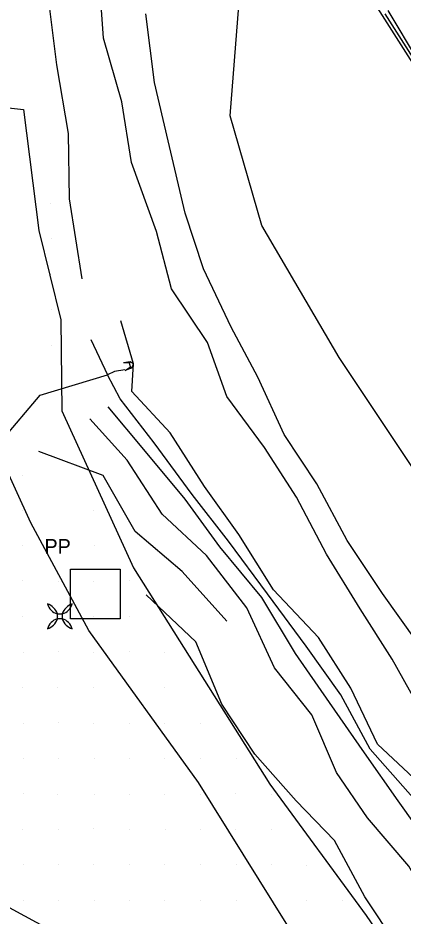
# Model space of a CAD drawing. Extents: x 1602514 to 1609837, y 863887 to 871157.
# Drawn here: x 1604570.6 to 1604733.5, y 867769.2 to 868149.3 of the extents above; entities that cross this region are included whole.
import ezdxf

# ---------------------------------------------------------------- set-up
doc = ezdxf.new("R2010")
doc.units = 0
for name, color, linetype in [('Photo-Anchor', 7, 'Continuous'), ('Survey-Drainage structures-concrete', 7, 'Continuous'), ('Survey-Flow line', 7, 'Continuous'), ('Survey-Ridge Lines', 7, 'Continuous'), ('Survey-Safety', 7, 'Continuous'), ('Survey-Shoulders', 7, 'Continuous'), ('Survey-Spot dirt', 7, 'Continuous'), ('Survey-Vegetation trees', 7, 'Continuous'), ('Text General Notes', 7, 'Continuous'), ('Utility-Pole', 7, 'Continuous')]:
    doc.layers.add(name, color=color, linetype=linetype)

msp = doc.modelspace()

# ---------------------------------------------------------------- linework, layer by layer
at = {"layer": 'Photo-Anchor'}
msp.add_lwpolyline([(1604587.26, 867897.07), (1604589.36, 867897.07), (1604589.36, 867894.96), (1604587.26, 867894.96)], close=True, dxfattribs=at)
msp.add_lwpolyline([(1604587.26, 867897.07), (1604589.36, 867897.07), (1604589.36, 867894.96), (1604587.26, 867894.96)], close=True, dxfattribs=at)
for centre, radius, start, end in [((1604581.25, 867895.26), 6.27, 16.7236, 73.2821), ((1604589.07, 867903.08), 6.29, 196.8106, 253.1951), ((1604581.25, 867895.26), 6.27, 16.7236, 73.2821), ((1604589.07, 867903.08), 6.29, 196.8106, 253.1951), ((1604595.36, 867895.26), 6.27, 106.7179, 163.2764), ((1604587.54, 867903.08), 6.29, 286.8049, 343.1894), ((1604595.36, 867895.26), 6.27, 106.7179, 163.2764), ((1604587.54, 867903.08), 6.29, 286.8049, 343.1894), ((1604581.25, 867896.77), 6.27, 286.7179, 343.2764), ((1604589.07, 867888.95), 6.29, 106.8049, 163.1894), ((1604581.25, 867896.77), 6.27, 286.7179, 343.2764), ((1604589.07, 867888.95), 6.29, 106.8049, 163.1894), ((1604595.36, 867896.77), 6.27, 196.7236, 253.2821), ((1604587.54, 867888.95), 6.29, 16.8106, 73.1951), ((1604595.36, 867896.77), 6.27, 196.7236, 253.2821), ((1604587.54, 867888.95), 6.29, 16.8106, 73.1951)]:
    msp.add_arc(centre, radius, start, end, dxfattribs=at)
at = {"layer": 'Survey-Drainage structures-concrete'}
msp.add_line((1604618.87, 868001.25), (1604616, 868000.15), dxfattribs=at)
msp.add_line((1604618.87, 868001.25), (1604616, 868000.15), dxfattribs=at)
msp.add_lwpolyline([(1604618.87, 868001.25), (1604619.52, 868002.9), (1604618.1, 868003.81), (1604615.25, 868003.39)], dxfattribs=at)
msp.add_lwpolyline([(1604618.87, 868001.25), (1604619.52, 868002.9), (1604618.1, 868003.81), (1604615.25, 868003.39)], dxfattribs=at)
at = {"layer": 'Survey-Flow line'}
msp.add_line((1604601.4, 868013.16), (1604608.41, 867998.24), dxfattribs=at)
msp.add_line((1604601.4, 868013.16), (1604608.41, 867998.24), dxfattribs=at)
for points in [[(1604537.67, 868479.78), (1604543.09, 868454.63), (1604547.47, 868436.77), (1604552.31, 868412.99), (1604552.1, 868399.43), (1604555.2, 868376.06), (1604559.82, 868350.56), (1604563.84, 868323.18), (1604565.6, 868295.29), (1604568.35, 868267.89), (1604573.28, 868240.73), (1604577.97, 868212.73), (1604582.19, 868186.73), (1604583.82, 868154.38), (1604586.93, 868129.47), (1604591.86, 868100.39), (1604592.27, 868072.78), (1604597.59, 868038.85)], [(1604537.67, 868479.78), (1604543.09, 868454.63), (1604547.47, 868436.77), (1604552.31, 868412.99), (1604552.1, 868399.43), (1604555.2, 868376.06), (1604559.82, 868350.56), (1604563.84, 868323.18), (1604565.6, 868295.29), (1604568.35, 868267.89), (1604573.28, 868240.73), (1604577.97, 868212.73), (1604582.19, 868186.73), (1604583.82, 868154.38), (1604586.93, 868129.47), (1604591.86, 868100.39), (1604592.27, 868072.78), (1604597.59, 868038.85)], [(1604615.84, 868000.45), (1604611.39, 867999.66), (1604608.41, 867998.24)], [(1604615.84, 868000.45), (1604611.39, 867999.66), (1604608.41, 867998.24)], [(1604492.84, 867961.27), (1604518.51, 867945.95), (1604543.01, 867955.26), (1604563.75, 867970.41), (1604579.92, 867989.67), (1604608.41, 867998.24)], [(1604492.84, 867961.27), (1604518.51, 867945.95), (1604543.01, 867955.26), (1604563.75, 867970.41), (1604579.92, 867989.67), (1604608.41, 867998.24)], [(1604737.65, 867819.28), (1604719.63, 867839.85), (1604707.24, 867862.83), (1604692.57, 867883.45), (1604676.18, 867905.56), (1604659.71, 867927.84), (1604644.31, 867947.64), (1604628.27, 867969.48), (1604613.9, 867988.04), (1604608.41, 867998.24)], [(1604737.65, 867819.28), (1604719.63, 867839.85), (1604707.24, 867862.83), (1604692.57, 867883.45), (1604676.18, 867905.56), (1604659.71, 867927.84), (1604644.31, 867947.64), (1604628.27, 867969.48), (1604613.9, 867988.04), (1604608.41, 867998.24)]]:
    msp.add_lwpolyline(points, dxfattribs=at)
at = {"layer": 'Survey-Ridge Lines'}
for p, q in [((1604617.74, 868003.2), (1604618.1, 868003.81)), ((1604617.74, 868003.2), (1604618.1, 868003.81)), ((1604618.23, 868001.63), (1604618.87, 868001.25)), ((1604618.23, 868001.63), (1604618.87, 868001.25))]:
    msp.add_line(p, q, dxfattribs=at)
for points in [[(1604979.68, 867746.81), (1604968.04, 867769.37), (1604952.87, 867789.53), (1604941.78, 867811.76), (1604927.13, 867832.27), (1604914.15, 867853.33), (1604900.72, 867874.92), (1604885.88, 867894.93), (1604871.71, 867915.82), (1604857.94, 867936.4), (1604844.37, 867957.58), (1604831.2, 867978.92), (1604819.07, 868001.31), (1604805.15, 868022.48), (1604791.91, 868043.68), (1604778.33, 868064.96), (1604765.38, 868086.13), (1604751.49, 868107.33), (1604738.65, 868128.61), (1604724.78, 868150.45), (1604711.41, 868171.42), (1604698.92, 868193.55), (1604686.36, 868214.79), (1604674.17, 868237.44)], [(1604979.68, 867746.81), (1604968.04, 867769.37), (1604952.87, 867789.53), (1604941.78, 867811.76), (1604927.13, 867832.27), (1604914.15, 867853.33), (1604900.72, 867874.92), (1604885.88, 867894.93), (1604871.71, 867915.82), (1604857.94, 867936.4), (1604844.37, 867957.58), (1604831.2, 867978.92), (1604819.07, 868001.31), (1604805.15, 868022.48), (1604791.91, 868043.68), (1604778.33, 868064.96), (1604765.38, 868086.13), (1604751.49, 868107.33), (1604738.65, 868128.61), (1604724.78, 868150.45), (1604711.41, 868171.42), (1604698.92, 868193.55), (1604686.36, 868214.79), (1604674.17, 868237.44)], [(1604810.61, 867750.94), (1604798.36, 867770.86), (1604782.52, 867792.97), (1604768.58, 867813.05), (1604753.5, 867834.69), (1604741.6, 867855.19), (1604728.95, 867877.83), (1604715.44, 867899.2), (1604701.13, 867922.28), (1604688.44, 867946.53), (1604674.88, 867967.53), (1604659.01, 867989.04), (1604650.76, 868011.91), (1604635.6, 868034.61), (1604629.22, 868058.97), (1604618.57, 868088.19), (1604614.53, 868113.86), (1604606.72, 868140.8), (1604605, 868166.86)], [(1604810.61, 867750.94), (1604798.36, 867770.86), (1604782.52, 867792.97), (1604768.58, 867813.05), (1604753.5, 867834.69), (1604741.6, 867855.19), (1604728.95, 867877.83), (1604715.44, 867899.2), (1604701.13, 867922.28), (1604688.44, 867946.53), (1604674.88, 867967.53), (1604659.01, 867989.04), (1604650.76, 868011.91), (1604635.6, 868034.61), (1604629.22, 868058.97), (1604618.57, 868088.19), (1604614.53, 868113.86), (1604606.72, 868140.8), (1604605, 868166.86)], [(1604819.72, 867757.3), (1604806.03, 867776.32), (1604790.6, 867798.57), (1604780.52, 867821.39), (1604765.47, 867842.91), (1604752.16, 867862.56), (1604739.44, 867885.08), (1604724.83, 867905.67), (1604709.84, 867928.11), (1604697.05, 867952.13), (1604683.21, 867972.95), (1604672.04, 867997.33), (1604660.81, 868018.42), (1604649.14, 868043.11), (1604641.4, 868066.72), (1604634.14, 868097.32), (1604628.34, 868122.06), (1604624.72, 868151.09)], [(1604819.72, 867757.3), (1604806.03, 867776.32), (1604790.6, 867798.57), (1604780.52, 867821.39), (1604765.47, 867842.91), (1604752.16, 867862.56), (1604739.44, 867885.08), (1604724.83, 867905.67), (1604709.84, 867928.11), (1604697.05, 867952.13), (1604683.21, 867972.95), (1604672.04, 867997.33), (1604660.81, 868018.42), (1604649.14, 868043.11), (1604641.4, 868066.72), (1604634.14, 868097.32), (1604628.34, 868122.06), (1604624.72, 868151.09)], [(1604740.2, 867825.57), (1604722.65, 867841.96), (1604711.37, 867865.68), (1604697.72, 867887), (1604678.75, 867907.28), (1604664.08, 867930.68), (1604649.49, 867951.01), (1604634.99, 867973.75), (1604618.75, 867991.18), (1604619.52, 868002.9), (1604614.08, 868021.11)], [(1604740.2, 867825.57), (1604722.65, 867841.96), (1604711.37, 867865.68), (1604697.72, 867887), (1604678.75, 867907.28), (1604664.08, 867930.68), (1604649.49, 867951.01), (1604634.99, 867973.75), (1604618.75, 867991.18), (1604619.52, 868002.9), (1604614.08, 868021.11)], [(1604616, 868000.15), (1604618.23, 868001.63), (1604617.74, 868003.2), (1604615.25, 868003.39)], [(1604616, 868000.15), (1604618.23, 868001.63), (1604617.74, 868003.2), (1604615.25, 868003.39)], [(1604731.41, 867817.99), (1604717.23, 867838.18), (1604702.41, 867859.49), (1604688.02, 867880.32), (1604673.83, 867903.98), (1604655.97, 867925.4), (1604641.29, 867945.68), (1604623.87, 867966.68), (1604608.76, 867984.71)], [(1604731.41, 867817.99), (1604717.23, 867838.18), (1604702.41, 867859.49), (1604688.02, 867880.32), (1604673.83, 867903.98), (1604655.97, 867925.4), (1604641.29, 867945.68), (1604623.87, 867966.68), (1604608.76, 867984.71)], [(1604705.34, 867829.88), (1604694.93, 867854.32), (1604679.08, 867874.16), (1604667.42, 867899.69), (1604650.36, 867921.76), (1604631.55, 867939.34), (1604616.74, 867962.14), (1604600.98, 867979.68)], [(1604705.34, 867829.88), (1604694.93, 867854.32), (1604679.08, 867874.16), (1604667.42, 867899.69), (1604650.36, 867921.76), (1604631.55, 867939.34), (1604616.74, 867962.14), (1604600.98, 867979.68)], [(1604658.96, 867894.02), (1604640.06, 867915.05), (1604620.25, 867931.98), (1604606.58, 867955.68), (1604579.48, 867965.75)], [(1604658.96, 867894.02), (1604640.06, 867915.05), (1604620.25, 867931.98), (1604606.58, 867955.68), (1604579.48, 867965.75)], [(1604803.53, 867654.54), (1604787.54, 867675.54), (1604776.14, 867694.56), (1604760.52, 867715.97), (1604746.92, 867734.21), (1604730.69, 867757.04), (1604717.43, 867777.35), (1604704.53, 867801.09), (1604688.27, 867817.96), (1604670.81, 867837.65), (1604656.79, 867858.81), (1604645.82, 867885.21), (1604624.86, 867905.16)], [(1604803.53, 867654.54), (1604787.54, 867675.54), (1604776.14, 867694.56), (1604760.52, 867715.97), (1604746.92, 867734.21), (1604730.69, 867757.04), (1604717.43, 867777.35), (1604704.53, 867801.09), (1604688.27, 867817.96), (1604670.81, 867837.65), (1604656.79, 867858.81), (1604645.82, 867885.21), (1604624.86, 867905.16)], [(1604771.85, 867723.88), (1604763.63, 867746.12), (1604748.04, 867769.06), (1604736.02, 867790.32), (1604718.51, 867810.68), (1604705.34, 867829.88)], [(1604771.85, 867723.88), (1604763.63, 867746.12), (1604748.04, 867769.06), (1604736.02, 867790.32), (1604718.51, 867810.68), (1604705.34, 867829.88)], [(1604900.26, 867539.16), (1604885.57, 867559.39), (1604876.38, 867583.45), (1604866.26, 867606.87), (1604853.93, 867631.28), (1604842.96, 867650.52), (1604828.06, 867671.66), (1604814.35, 867694.02), (1604801.58, 867712.56), (1604788.16, 867735.27), (1604775.15, 867754.32), (1604759.9, 867777.29), (1604746.08, 867797.34), (1604731.41, 867817.99)], [(1604900.26, 867539.16), (1604885.57, 867559.39), (1604876.38, 867583.45), (1604866.26, 867606.87), (1604853.93, 867631.28), (1604842.96, 867650.52), (1604828.06, 867671.66), (1604814.35, 867694.02), (1604801.58, 867712.56), (1604788.16, 867735.27), (1604775.15, 867754.32), (1604759.9, 867777.29), (1604746.08, 867797.34), (1604731.41, 867817.99)]]:
    msp.add_lwpolyline(points, dxfattribs=at)
at = {"layer": 'Survey-Safety'}
msp.add_lwpolyline([(1604982.63, 867748.89), (1604970.7, 867771.23), (1604957.31, 867792.59), (1604943.91, 867813.27), (1604929.78, 867834.12), (1604916.6, 867855.07), (1604902.57, 867876.2), (1604888.56, 867896.8), (1604874.83, 867917.96), (1604861.35, 867938.78), (1604846.98, 867959.38), (1604833.78, 867980.7), (1604820.26, 868002.1), (1604806.36, 868023.26), (1604792.94, 868044.35), (1604779.42, 868065.66), (1604766.32, 868086.74), (1604752.59, 868108.02), (1604739.73, 868129.29), (1604725.91, 868151.11)], dxfattribs=at)
msp.add_lwpolyline([(1604982.63, 867748.89), (1604970.7, 867771.23), (1604957.31, 867792.59), (1604943.91, 867813.27), (1604929.78, 867834.12), (1604916.6, 867855.07), (1604902.57, 867876.2), (1604888.56, 867896.8), (1604874.83, 867917.96), (1604861.35, 867938.78), (1604846.98, 867959.38), (1604833.78, 867980.7), (1604820.26, 868002.1), (1604806.36, 868023.26), (1604792.94, 868044.35), (1604779.42, 868065.66), (1604766.32, 868086.74), (1604752.59, 868108.02), (1604739.73, 868129.29), (1604725.91, 868151.11)], dxfattribs=at)
at = {"layer": 'Survey-Shoulders'}
msp.add_lwpolyline([(1604983.76, 867749.31), (1604972.02, 867771.6), (1604958.79, 867792.85), (1604945.33, 867813.94), (1604931.48, 867834.75), (1604917.75, 867855.66), (1604904.19, 867876.68), (1604890.41, 867897.54), (1604876.42, 867918.26), (1604862.77, 867939.21), (1604848.65, 867959.84), (1604835.32, 867981.02), (1604821.57, 868001.9), (1604807.65, 868022.67), (1604792.83, 868046.16), (1604779.78, 868067.48), (1604766.46, 868088.64), (1604753.17, 868109.82), (1604740.05, 868131.1), (1604727.17, 868152.53)], dxfattribs=at)
msp.add_lwpolyline([(1604983.76, 867749.31), (1604972.02, 867771.6), (1604958.79, 867792.85), (1604945.33, 867813.94), (1604931.48, 867834.75), (1604917.75, 867855.66), (1604904.19, 867876.68), (1604890.41, 867897.54), (1604876.42, 867918.26), (1604862.77, 867939.21), (1604848.65, 867959.84), (1604835.32, 867981.02), (1604821.57, 868001.9), (1604807.65, 868022.67), (1604792.83, 868046.16), (1604779.78, 868067.48), (1604766.46, 868088.64), (1604753.17, 868109.82), (1604740.05, 868131.1), (1604727.17, 868152.53)], dxfattribs=at)
at = {"layer": 'Survey-Spot dirt'}
for p, q in [((1604584.55, 868070.84), (1604584.55, 868070.84)), ((1604584.55, 868070.84), (1604584.55, 868070.84)), ((1604584.62, 868055.85), (1604584.62, 868055.85)), ((1604584.62, 868055.85), (1604584.62, 868055.85)), ((1604584.55, 868040.81), (1604584.55, 868040.81)), ((1604584.55, 868040.81), (1604584.55, 868040.81)), ((1604584.62, 868025.77), (1604584.62, 868025.77)), ((1604584.62, 868025.77), (1604584.62, 868025.77)), ((1604584.58, 868010.8), (1604584.58, 868010.8)), ((1604584.58, 868010.8), (1604584.58, 868010.8)), ((1604572.53, 867955.75), (1604572.53, 867955.75)), ((1604572.53, 867955.75), (1604572.53, 867955.75)), ((1604572.67, 867940.89), (1604572.67, 867940.89)), ((1604572.67, 867940.89), (1604572.67, 867940.89)), ((1604602.69, 867940.84), (1604602.69, 867940.84)), ((1604602.69, 867940.84), (1604602.69, 867940.84)), ((1604572.62, 867926.01), (1604572.62, 867926.01)), ((1604572.62, 867926.01), (1604572.62, 867926.01)), ((1604587.82, 867925.7), (1604587.82, 867925.7)), ((1604587.82, 867925.7), (1604587.82, 867925.7)), ((1604602.77, 867925.83), (1604602.77, 867925.83)), ((1604602.77, 867925.83), (1604602.77, 867925.83)), ((1604572.68, 867911.02), (1604572.68, 867911.02)), ((1604572.68, 867911.02), (1604572.68, 867911.02)), ((1604587.86, 867910.96), (1604587.86, 867910.96)), ((1604587.86, 867910.96), (1604587.86, 867910.96)), ((1604602.71, 867910.84), (1604602.71, 867910.84)), ((1604602.71, 867910.84), (1604602.71, 867910.84)), ((1604617.81, 867910.99), (1604617.81, 867910.99)), ((1604617.81, 867910.99), (1604617.81, 867910.99)), ((1604572.64, 867895.92), (1604572.64, 867895.92)), ((1604572.64, 867895.92), (1604572.64, 867895.92)), ((1604587.81, 867895.79), (1604587.81, 867895.79)), ((1604587.81, 867895.79), (1604587.81, 867895.79)), ((1604602.72, 867895.8), (1604602.72, 867895.8)), ((1604602.72, 867895.8), (1604602.72, 867895.8)), ((1604617.67, 867895.82), (1604617.67, 867895.82)), ((1604617.67, 867895.82), (1604617.67, 867895.82)), ((1604573.06, 867880.84), (1604573.06, 867880.84)), ((1604573.06, 867880.84), (1604573.06, 867880.84)), ((1604587.7, 867880.95), (1604587.7, 867880.95)), ((1604587.7, 867880.95), (1604587.7, 867880.95)), ((1604602.74, 867880.72), (1604602.74, 867880.72)), ((1604602.74, 867880.72), (1604602.74, 867880.72)), ((1604617.72, 867880.94), (1604617.72, 867880.94)), ((1604617.72, 867880.94), (1604617.72, 867880.94)), ((1604632.78, 867880.8), (1604632.78, 867880.8)), ((1604632.78, 867880.8), (1604632.78, 867880.8)), ((1604572.69, 867865.76), (1604572.69, 867865.76)), ((1604572.69, 867865.76), (1604572.69, 867865.76)), ((1604587.53, 867865.8), (1604587.53, 867865.8)), ((1604587.53, 867865.8), (1604587.53, 867865.8)), ((1604602.68, 867865.92), (1604602.68, 867865.92)), ((1604602.68, 867865.92), (1604602.68, 867865.92)), ((1604617.76, 867865.88), (1604617.76, 867865.88)), ((1604617.76, 867865.88), (1604617.76, 867865.88)), ((1604632.72, 867865.76), (1604632.72, 867865.76)), ((1604632.72, 867865.76), (1604632.72, 867865.76)), ((1604572.74, 867850.79), (1604572.74, 867850.79)), ((1604572.74, 867850.79), (1604572.74, 867850.79)), ((1604587.91, 867850.88), (1604587.91, 867850.88)), ((1604587.91, 867850.88), (1604587.91, 867850.88)), ((1604602.74, 867850.67), (1604602.74, 867850.67)), ((1604602.74, 867850.67), (1604602.74, 867850.67)), ((1604617.81, 867850.71), (1604617.81, 867850.71)), ((1604617.81, 867850.71), (1604617.81, 867850.71)), ((1604632.73, 867850.86), (1604632.73, 867850.86)), ((1604632.73, 867850.86), (1604632.73, 867850.86)), ((1604647.75, 867850.78), (1604647.75, 867850.78)), ((1604647.75, 867850.78), (1604647.75, 867850.78)), ((1604572.93, 867835.76), (1604572.93, 867835.76)), ((1604572.93, 867835.76), (1604572.93, 867835.76)), ((1604587.8, 867835.73), (1604587.8, 867835.73)), ((1604587.8, 867835.73), (1604587.8, 867835.73)), ((1604602.89, 867835.69), (1604602.89, 867835.69)), ((1604602.89, 867835.69), (1604602.89, 867835.69)), ((1604617.7, 867835.88), (1604617.7, 867835.88)), ((1604617.7, 867835.88), (1604617.7, 867835.88)), ((1604632.77, 867835.81), (1604632.77, 867835.81)), ((1604632.77, 867835.81), (1604632.77, 867835.81)), ((1604647.74, 867835.71), (1604647.74, 867835.71)), ((1604647.74, 867835.71), (1604647.74, 867835.71)), ((1604662.9, 867835.82), (1604662.9, 867835.82)), ((1604662.9, 867835.82), (1604662.9, 867835.82)), ((1604572.76, 867820.86), (1604572.76, 867820.86)), ((1604572.76, 867820.86), (1604572.76, 867820.86)), ((1604587.44, 867820.77), (1604587.44, 867820.77)), ((1604587.44, 867820.77), (1604587.44, 867820.77)), ((1604602.83, 867820.78), (1604602.83, 867820.78)), ((1604602.83, 867820.78), (1604602.83, 867820.78)), ((1604617.61, 867820.72), (1604617.61, 867820.72)), ((1604617.61, 867820.72), (1604617.61, 867820.72)), ((1604632.7, 867820.62), (1604632.7, 867820.62)), ((1604632.7, 867820.62), (1604632.7, 867820.62)), ((1604647.78, 867820.77), (1604647.78, 867820.77)), ((1604647.78, 867820.77), (1604647.78, 867820.77)), ((1604662.73, 867820.84), (1604662.73, 867820.84)), ((1604662.73, 867820.84), (1604662.73, 867820.84)), ((1604677.74, 867820.62), (1604677.74, 867820.62)), ((1604677.74, 867820.62), (1604677.74, 867820.62)), ((1604587.81, 867805.87), (1604587.81, 867805.87)), ((1604587.81, 867805.87), (1604587.81, 867805.87)), ((1604602.63, 867806.03), (1604602.63, 867806.03)), ((1604602.63, 867806.03), (1604602.63, 867806.03)), ((1604632.95, 867805.83), (1604632.95, 867805.83)), ((1604632.95, 867805.83), (1604632.95, 867805.83)), ((1604647.66, 867805.83), (1604647.66, 867805.83)), ((1604647.66, 867805.83), (1604647.66, 867805.83)), ((1604662.73, 867805.86), (1604662.73, 867805.86)), ((1604662.73, 867805.86), (1604662.73, 867805.86)), ((1604677.72, 867805.84), (1604677.72, 867805.84)), ((1604677.72, 867805.84), (1604677.72, 867805.84)), ((1604572.61, 867805.77), (1604572.61, 867805.77)), ((1604572.61, 867805.77), (1604572.61, 867805.77)), ((1604617.71, 867805.69), (1604617.71, 867805.69)), ((1604617.71, 867805.69), (1604617.71, 867805.69)), ((1604572.83, 867790.8), (1604572.83, 867790.8)), ((1604572.83, 867790.8), (1604572.83, 867790.8)), ((1604587.72, 867790.77), (1604587.72, 867790.77)), ((1604587.72, 867790.77), (1604587.72, 867790.77)), ((1604602.71, 867790.8), (1604602.71, 867790.8)), ((1604602.71, 867790.8), (1604602.71, 867790.8)), ((1604617.83, 867790.77), (1604617.83, 867790.77)), ((1604617.83, 867790.77), (1604617.83, 867790.77)), ((1604632.67, 867790.82), (1604632.67, 867790.82)), ((1604632.67, 867790.82), (1604632.67, 867790.82)), ((1604647.81, 867790.79), (1604647.81, 867790.79)), ((1604647.81, 867790.79), (1604647.81, 867790.79)), ((1604663.07, 867790.91), (1604663.07, 867790.91)), ((1604663.07, 867790.91), (1604663.07, 867790.91)), ((1604677.74, 867790.83), (1604677.74, 867790.83)), ((1604677.74, 867790.83), (1604677.74, 867790.83)), ((1604692.76, 867790.7), (1604692.76, 867790.7)), ((1604692.76, 867790.7), (1604692.76, 867790.7)), ((1604572.74, 867775.8), (1604572.74, 867775.8)), ((1604572.74, 867775.8), (1604572.74, 867775.8)), ((1604587.73, 867775.83), (1604587.73, 867775.83)), ((1604587.73, 867775.83), (1604587.73, 867775.83)), ((1604602.87, 867775.81), (1604602.87, 867775.81)), ((1604602.87, 867775.81), (1604602.87, 867775.81)), ((1604617.76, 867775.78), (1604617.76, 867775.78)), ((1604617.76, 867775.78), (1604617.76, 867775.78)), ((1604632.71, 867775.8), (1604632.71, 867775.8)), ((1604632.71, 867775.8), (1604632.71, 867775.8)), ((1604647.66, 867775.83), (1604647.66, 867775.83)), ((1604647.66, 867775.83), (1604647.66, 867775.83)), ((1604662.88, 867775.66), (1604662.88, 867775.66)), ((1604662.88, 867775.66), (1604662.88, 867775.66)), ((1604677.98, 867775.78), (1604677.98, 867775.78)), ((1604677.98, 867775.78), (1604677.98, 867775.78)), ((1604692.85, 867775.66), (1604692.85, 867775.66)), ((1604692.85, 867775.66), (1604692.85, 867775.66)), ((1604707.7, 867775.81), (1604707.7, 867775.81)), ((1604707.7, 867775.81), (1604707.7, 867775.81))]:
    msp.add_line(p, q, dxfattribs=at)
at = {"layer": 'Survey-Vegetation trees'}
for points in [[(1604892.68, 867747.36), (1604894.73, 867777.97), (1604893.98, 867806.71), (1604872.53, 867826.12), (1604866.56, 867855.23), (1604840.63, 867894.99), (1604832.15, 867942.21), (1604796.94, 867959.47), (1604737.48, 867959), (1604706.47, 868005.66), (1604673.83, 868061.42), (1604660.31, 868107.85), (1604664.04, 868154.51), (1604655.41, 868202.1), (1604602.02, 868227.29), (1604590.83, 868305.45), (1604567.63, 868378.88), (1604527.41, 868399.58), (1604524.07, 868408.2)], [(1604892.68, 867747.36), (1604894.73, 867777.97), (1604893.98, 867806.71), (1604872.53, 867826.12), (1604866.56, 867855.23), (1604840.63, 867894.99), (1604832.15, 867942.21), (1604796.94, 867959.47), (1604737.48, 867959), (1604706.47, 868005.66), (1604673.83, 868061.42), (1604660.31, 868107.85), (1604664.04, 868154.51), (1604655.41, 868202.1), (1604602.02, 868227.29), (1604590.83, 868305.45), (1604567.63, 868378.88), (1604527.41, 868399.58), (1604524.07, 868408.2)], [(1604465.35, 868345.01), (1604480.44, 868314.98), (1604495.45, 868291.7), (1604491.72, 868255.78), (1604521.78, 868176.35), (1604546.15, 868113.56), (1604572.9, 868110.61), (1604579.39, 868059.4), (1604588.72, 868021.51), (1604589.21, 867983.05), (1604619.52, 867916.56), (1604677.17, 867824.91), (1604717.98, 867769.39), (1604776.16, 867684.57), (1604816.24, 867663.79), (1604835.18, 867610.93), (1604877.81, 867552.25), (1604900.87, 867512.26)], [(1604465.35, 868345.01), (1604480.44, 868314.98), (1604495.45, 868291.7), (1604491.72, 868255.78), (1604521.78, 868176.35), (1604546.15, 868113.56), (1604572.9, 868110.61), (1604579.39, 868059.4), (1604588.72, 868021.51), (1604589.21, 867983.05), (1604619.52, 867916.56), (1604677.17, 867824.91), (1604717.98, 867769.39), (1604776.16, 867684.57), (1604816.24, 867663.79), (1604835.18, 867610.93), (1604877.81, 867552.25), (1604900.87, 867512.26)], [(1604876.85, 867493.59), (1604857.09, 867521.24), (1604818.92, 867584.6), (1604786.39, 867618.88), (1604746.95, 867673.42), (1604704.4, 867733.5), (1604646.98, 867825.65), (1604600.64, 867890.1), (1604575.99, 867935.59), (1604550.67, 867991.09), (1604524.52, 868064.86), (1604498.87, 868136.02), (1604456.32, 868251.5), (1604438.4, 868315.53)], [(1604876.85, 867493.59), (1604857.09, 867521.24), (1604818.92, 867584.6), (1604786.39, 867618.88), (1604746.95, 867673.42), (1604704.4, 867733.5), (1604646.98, 867825.65), (1604600.64, 867890.1), (1604575.99, 867935.59), (1604550.67, 867991.09), (1604524.52, 868064.86), (1604498.87, 868136.02), (1604456.32, 868251.5), (1604438.4, 868315.53)]]:
    msp.add_lwpolyline(points, dxfattribs=at)
at = {"layer": 'Text General Notes'}
msp.add_line((1603488.83, 868354.84), (1604774.62, 867660.57), dxfattribs=at)
msp.add_line((1603488.83, 868354.84), (1604774.62, 867660.57), dxfattribs=at)
at = {"layer": 'Utility-Pole'}
msp.add_lwpolyline([(1604592.86, 867916.04), (1604613.86, 867916.04), (1604613.86, 867895.04), (1604592.86, 867895.04)], close=True, dxfattribs=at)
msp.add_lwpolyline([(1604592.86, 867916.04), (1604613.86, 867916.04), (1604613.86, 867895.04), (1604592.86, 867895.04)], close=True, dxfattribs=at)

# ---------------------------------------------------------------- texts
msp.add_text('PP', height=6.251, dxfattribs=at).set_placement((1604581.8, 867922.51))
msp.add_text('PP', height=6.251, dxfattribs=at).set_placement((1604581.8, 867922.51))

doc.saveas('drawing.dxf')
